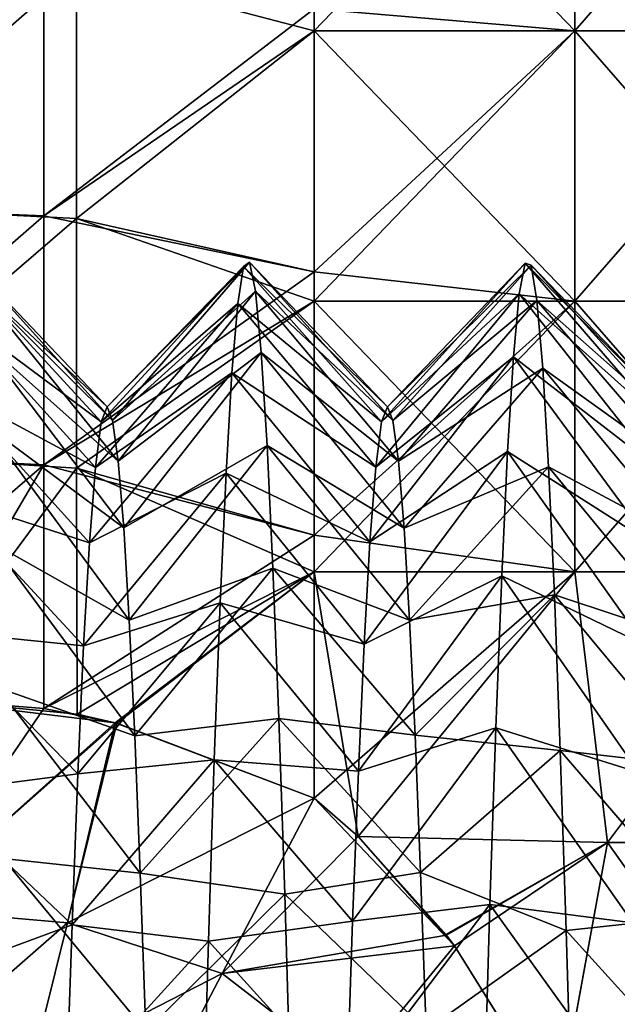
# Model space of a CAD drawing. Header units: inches. Extents: x -4.75 to 4.5, y 0 to 1.88.
# Tile 456 of 462: x 4.16 to 4.34, y 1.28 to 1.58. Entities that reach past the tile are written whole.
import ezdxf

# ---------------------------------------------------------------- set-up
doc = ezdxf.new("R2010")
doc.units = ezdxf.units.IN
doc.header["$LTSCALE"] = 101.851852
doc.header["$MEASUREMENT"] = 0
for name, color, linetype in [('13', 7, 'CONTINUOUS'), ('136', 7, 'CONTINUOUS'), ('137', 7, 'CONTINUOUS'), ('14', 7, 'CONTINUOUS'), ('143', 7, 'CONTINUOUS'), ('144', 7, 'CONTINUOUS'), ('36', 7, 'CONTINUOUS'), ('37', 7, 'CONTINUOUS'), ('78', 7, 'CONTINUOUS'), ('79', 7, 'CONTINUOUS'), ('80', 7, 'CONTINUOUS'), ('81', 7, 'CONTINUOUS')]:
    doc.layers.add(name, color=color, linetype=linetype)

msp = doc.modelspace()

# ---------------------------------------------------------------- linework, layer by layer
at = {"layer": '13', "color": 13, "linetype": 'Continuous', "true_color": 0xd67263}
for points in [[(4.09778, 1.52083, -1.25), (4.09778, 1.59375, -1.25), (4.17786, 1.5907, -1.25), (4.09778, 1.52083, -1.25)], [(4.17786, 1.51677, -1.25), (4.09778, 1.52083, -1.25), (4.17786, 1.5907, -1.25), (4.17786, 1.51677, -1.25)], [(4.17786, 1.51677, -1.25), (4.17786, 1.5907, -1.25), (4.2482, 1.57234, -1.25), (4.17786, 1.51677, -1.25)], [(4.2482, 1.57234, -1.25), (4.17786, 1.5907, -1.25), (4.2482, 1.57885, -1.25), (4.2482, 1.57234, -1.25)], [(4.2482, 1.50097, -1.25), (4.17786, 1.51677, -1.25), (4.2482, 1.57234, -1.25), (4.2482, 1.50097, -1.25)], [(4.09778, 1.44792, -1.25), (4.09778, 1.52083, -1.25), (4.17786, 1.51677, -1.25), (4.09778, 1.44792, -1.25)], [(4.17786, 1.44284, -1.25), (4.09778, 1.44792, -1.25), (4.17786, 1.51677, -1.25), (4.17786, 1.44284, -1.25)], [(4.17786, 1.44284, -1.25), (4.17786, 1.51677, -1.25), (4.2482, 1.49226, -1.25), (4.17786, 1.44284, -1.25)], [(4.2482, 1.49226, -1.25), (4.17786, 1.51677, -1.25), (4.2482, 1.50097, -1.25), (4.2482, 1.49226, -1.25)], [(4.2482, 1.42309, -1.25), (4.17786, 1.44284, -1.25), (4.2482, 1.49226, -1.25), (4.2482, 1.42309, -1.25)], [(4.12771, 1.375, -1.25), (4.09778, 1.44792, -1.25), (4.17786, 1.44284, -1.25), (4.12771, 1.375, -1.25)], [(4.17807, 1.37003, -1.25), (4.12771, 1.375, -1.25), (4.17786, 1.44284, -1.25), (4.17807, 1.37003, -1.25)], [(4.17807, 1.37003, -1.25), (4.17786, 1.44284, -1.25), (4.2482, 1.41218, -1.25), (4.17807, 1.37003, -1.25)], [(4.2482, 1.41218, -1.25), (4.17786, 1.44284, -1.25), (4.2482, 1.42309, -1.25), (4.2482, 1.41218, -1.25)], [(4.17807, 1.37003, -1.25), (4.2482, 1.41218, -1.25), (4.18931, 1.36752, -1.25), (4.17807, 1.37003, -1.25)], [(4.2482, 1.41218, -1.25), (4.2482, 1.34521, -1.25), (4.18931, 1.36752, -1.25), (4.2482, 1.41218, -1.25)]]:
    msp.add_3dface(points, dxfattribs=at)
at = {"layer": '136', "color": 13, "linetype": 'Continuous', "true_color": 0xd67263}
for points in [[(4.2482, 1.34521, -1.25), (4.28977, 1.30154, -1.24652), (4.22102, 1.2933, -1.26458), (4.2482, 1.34521, -1.25)], [(4.28977, 1.30154, -1.24652), (4.2482, 1.34521, -1.25), (4.26127, 1.33391, -1.24966), (4.28977, 1.30154, -1.24652)], [(4.28977, 1.30154, -1.24652), (4.26127, 1.33391, -1.24966), (4.28722, 1.30491, -1.24694), (4.28977, 1.30154, -1.24652)], [(4.28977, 1.30154, -1.24652), (4.25903, 1.2639, -1.2623), (4.22102, 1.2933, -1.26458), (4.28977, 1.30154, -1.24652)], [(4.28977, 1.30154, -1.24652), (4.32045, 1.25225, -1.23933), (4.25903, 1.2639, -1.2623), (4.28977, 1.30154, -1.24652)], [(4.22102, 1.2933, -1.26458), (4.25903, 1.2639, -1.2623), (4.20018, 1.2535, -1.30493), (4.22102, 1.2933, -1.26458)]]:
    msp.add_3dface(points, dxfattribs=at)
at = {"layer": '137', "color": 13, "linetype": 'Continuous', "true_color": 0xd67263}
for points in [[(4.12771, 1.375, -1.25), (4.17807, 1.37003, -1.25), (4.18931, 1.36752, -1.25), (4.12771, 1.375, -1.25)], [(4.12771, 1.375, -1.25), (4.18931, 1.36752, -1.25), (4.12771, 1.3125, -1.26675), (4.12771, 1.375, -1.25)], [(4.12771, 1.3125, -1.26675), (4.18931, 1.36752, -1.25), (4.17519, 1.30831, -1.26582), (4.12771, 1.3125, -1.26675)], [(4.18931, 1.36752, -1.25), (4.2482, 1.34521, -1.25), (4.17519, 1.30831, -1.26582), (4.18931, 1.36752, -1.25)], [(4.2482, 1.34521, -1.25), (4.22102, 1.2933, -1.26458), (4.17519, 1.30831, -1.26582), (4.2482, 1.34521, -1.25)], [(4.12771, 1.26675, -1.3125), (4.12771, 1.3125, -1.26675), (4.17519, 1.30831, -1.26582), (4.12771, 1.26675, -1.3125)], [(4.12771, 1.26675, -1.3125), (4.17519, 1.30831, -1.26582), (4.16424, 1.2642, -1.30926), (4.12771, 1.26675, -1.3125)], [(4.17519, 1.30831, -1.26582), (4.22102, 1.2933, -1.26458), (4.16424, 1.2642, -1.30926), (4.17519, 1.30831, -1.26582)], [(4.22102, 1.2933, -1.26458), (4.20018, 1.2535, -1.30493), (4.16424, 1.2642, -1.30926), (4.22102, 1.2933, -1.26458)]]:
    msp.add_3dface(points, dxfattribs=at)
at = {"layer": '14', "color": 13, "linetype": 'Continuous', "true_color": 0xd67263}
for points in [[(4.08812, 1.59375, 1.25), (4.08812, 1.52083, 1.25), (4.1682, 1.59129, 1.25), (4.08812, 1.59375, 1.25)], [(4.1682, 1.59129, 1.25), (4.08812, 1.52083, 1.25), (4.1682, 1.51755, 1.25), (4.1682, 1.59129, 1.25)], [(4.1682, 1.59129, 1.25), (4.1682, 1.51755, 1.25), (4.2482, 1.57885, 1.25), (4.1682, 1.59129, 1.25)], [(4.2482, 1.57885, 1.25), (4.1682, 1.51755, 1.25), (4.2482, 1.57234, 1.25), (4.2482, 1.57885, 1.25)], [(4.2482, 1.57234, 1.25), (4.1682, 1.51755, 1.25), (4.2482, 1.50097, 1.25), (4.2482, 1.57234, 1.25)], [(4.08812, 1.52083, 1.25), (4.08812, 1.44792, 1.25), (4.1682, 1.51755, 1.25), (4.08812, 1.52083, 1.25)], [(4.1682, 1.51755, 1.25), (4.08812, 1.44792, 1.25), (4.1682, 1.44382, 1.25), (4.1682, 1.51755, 1.25)], [(4.1682, 1.51755, 1.25), (4.1682, 1.44382, 1.25), (4.2482, 1.50097, 1.25), (4.1682, 1.51755, 1.25)], [(4.2482, 1.50097, 1.25), (4.1682, 1.44382, 1.25), (4.2482, 1.49226, 1.25), (4.2482, 1.50097, 1.25)], [(4.2482, 1.49226, 1.25), (4.1682, 1.44382, 1.25), (4.2482, 1.42309, 1.25), (4.2482, 1.49226, 1.25)], [(4.08812, 1.44792, 1.25), (4.08812, 1.375, 1.25), (4.1682, 1.44382, 1.25), (4.08812, 1.44792, 1.25)], [(4.08812, 1.375, 1.25), (4.12771, 1.375, 1.25), (4.1682, 1.44382, 1.25), (4.08812, 1.375, 1.25)], [(4.1682, 1.44382, 1.25), (4.12771, 1.375, 1.25), (4.16821, 1.37179, 1.25), (4.1682, 1.44382, 1.25)], [(4.1682, 1.44382, 1.25), (4.16821, 1.37179, 1.25), (4.2482, 1.42309, 1.25), (4.1682, 1.44382, 1.25)], [(4.2482, 1.42309, 1.25), (4.16821, 1.37179, 1.25), (4.2482, 1.41218, 1.25), (4.2482, 1.42309, 1.25)], [(4.2482, 1.41218, 1.25), (4.16821, 1.37179, 1.25), (4.18986, 1.36737, 1.25), (4.2482, 1.41218, 1.25)], [(4.2482, 1.34521, 1.25), (4.2482, 1.41218, 1.25), (4.18986, 1.36737, 1.25), (4.2482, 1.34521, 1.25)]]:
    msp.add_3dface(points, dxfattribs=at)
at = {"layer": '143', "color": 13, "linetype": 'Continuous', "true_color": 0xd67263}
for points in [[(4.26131, 1.33386, 1.24966), (4.2482, 1.34521, 1.25), (4.22102, 1.2933, 1.26458), (4.26131, 1.33386, 1.24966)], [(4.28742, 1.30465, 1.2469), (4.26131, 1.33386, 1.24966), (4.22102, 1.2933, 1.26458), (4.28742, 1.30465, 1.2469)], [(4.28979, 1.3015, 1.24652), (4.28742, 1.30465, 1.2469), (4.22102, 1.2933, 1.26458), (4.28979, 1.3015, 1.24652)], [(4.28979, 1.3015, 1.24652), (4.22102, 1.2933, 1.26458), (4.25904, 1.26392, 1.26229), (4.28979, 1.3015, 1.24652)], [(4.32046, 1.25224, 1.23933), (4.28979, 1.3015, 1.24652), (4.25904, 1.26392, 1.26229), (4.32046, 1.25224, 1.23933)], [(4.22102, 1.2933, 1.26458), (4.20018, 1.2535, 1.30493), (4.25904, 1.26392, 1.26229), (4.22102, 1.2933, 1.26458)]]:
    msp.add_3dface(points, dxfattribs=at)
at = {"layer": '144', "color": 13, "linetype": 'Continuous', "true_color": 0xd67263}
for points in [[(4.16821, 1.37179, 1.25), (4.12771, 1.375, 1.25), (4.12771, 1.3125, 1.26675), (4.16821, 1.37179, 1.25)], [(4.18986, 1.36737, 1.25), (4.16821, 1.37179, 1.25), (4.12771, 1.3125, 1.26675), (4.18986, 1.36737, 1.25)], [(4.18986, 1.36737, 1.25), (4.12771, 1.3125, 1.26675), (4.17519, 1.30831, 1.26582), (4.18986, 1.36737, 1.25)], [(4.2482, 1.34521, 1.25), (4.18986, 1.36737, 1.25), (4.17519, 1.30831, 1.26582), (4.2482, 1.34521, 1.25)], [(4.2482, 1.34521, 1.25), (4.17519, 1.30831, 1.26582), (4.22102, 1.2933, 1.26458), (4.2482, 1.34521, 1.25)], [(4.12771, 1.3125, 1.26675), (4.12771, 1.26675, 1.3125), (4.17519, 1.30831, 1.26582), (4.12771, 1.3125, 1.26675)], [(4.17519, 1.30831, 1.26582), (4.12771, 1.26675, 1.3125), (4.16423, 1.2642, 1.30926), (4.17519, 1.30831, 1.26582)], [(4.17519, 1.30831, 1.26582), (4.16423, 1.2642, 1.30926), (4.22102, 1.2933, 1.26458), (4.17519, 1.30831, 1.26582)], [(4.22102, 1.2933, 1.26458), (4.16423, 1.2642, 1.30926), (4.20018, 1.2535, 1.30493), (4.22102, 1.2933, 1.26458)]]:
    msp.add_3dface(points, dxfattribs=at)
at = {"layer": '36', "color": 13, "linetype": 'Continuous', "true_color": 0xd67263}
for points in [[(4.2482, 1.65242, 1.25), (4.2482, 1.57885, 1.25), (4.32545, 1.57234, 1.23776), (4.2482, 1.65242, 1.25)], [(4.32545, 1.65242, 1.23776), (4.2482, 1.65242, 1.25), (4.32545, 1.57234, 1.23776), (4.32545, 1.65242, 1.23776)], [(4.39514, 1.65242, 1.20225), (4.32545, 1.65242, 1.23776), (4.39514, 1.57234, 1.20225), (4.39514, 1.65242, 1.20225)], [(4.39514, 1.57234, 1.20225), (4.32545, 1.65242, 1.23776), (4.32545, 1.57234, 1.23776), (4.39514, 1.57234, 1.20225)], [(4.2482, 1.57885, 1.25), (4.2482, 1.57234, 1.25), (4.32545, 1.57234, 1.23776), (4.2482, 1.57885, 1.25)], [(4.2482, 1.57234, 1.25), (4.2482, 1.50097, 1.25), (4.32545, 1.49226, 1.23776), (4.2482, 1.57234, 1.25)], [(4.32545, 1.57234, 1.23776), (4.2482, 1.57234, 1.25), (4.32545, 1.49226, 1.23776), (4.32545, 1.57234, 1.23776)], [(4.39514, 1.57234, 1.20225), (4.32545, 1.57234, 1.23776), (4.39514, 1.49226, 1.20225), (4.39514, 1.57234, 1.20225)], [(4.39514, 1.49226, 1.20225), (4.32545, 1.57234, 1.23776), (4.32545, 1.49226, 1.23776), (4.39514, 1.49226, 1.20225)], [(4.2482, 1.50097, 1.25), (4.2482, 1.49226, 1.25), (4.32545, 1.49226, 1.23776), (4.2482, 1.50097, 1.25)], [(4.2482, 1.49226, 1.25), (4.2482, 1.42309, 1.25), (4.32545, 1.41218, 1.23776), (4.2482, 1.49226, 1.25)], [(4.2482, 1.49226, 1.25), (4.32545, 1.41218, 1.23776), (4.32545, 1.49226, 1.23776), (4.2482, 1.49226, 1.25)], [(4.32545, 1.41218, 1.23776), (4.39514, 1.41218, 1.20225), (4.32545, 1.49226, 1.23776), (4.32545, 1.41218, 1.23776)], [(4.39514, 1.41218, 1.20225), (4.39514, 1.49226, 1.20225), (4.32545, 1.49226, 1.23776), (4.39514, 1.41218, 1.20225)], [(4.2482, 1.42309, 1.25), (4.2482, 1.41218, 1.25), (4.32545, 1.41218, 1.23776), (4.2482, 1.42309, 1.25)], [(4.2482, 1.41218, 1.25), (4.2482, 1.34521, 1.25), (4.26131, 1.33386, 1.24966), (4.2482, 1.41218, 1.25)], [(4.32545, 1.41218, 1.23776), (4.2482, 1.41218, 1.25), (4.26131, 1.33386, 1.24966), (4.32545, 1.41218, 1.23776)], [(4.33507, 1.3321, 1.23442), (4.32545, 1.41218, 1.23776), (4.26131, 1.33386, 1.24966), (4.33507, 1.3321, 1.23442)], [(4.39514, 1.41218, 1.20225), (4.32545, 1.41218, 1.23776), (4.33507, 1.3321, 1.23442), (4.39514, 1.41218, 1.20225)], [(4.40125, 1.3321, 1.19767), (4.39514, 1.41218, 1.20225), (4.33507, 1.3321, 1.23442), (4.40125, 1.3321, 1.19767)], [(4.33507, 1.3321, 1.23442), (4.26131, 1.33386, 1.24966), (4.28742, 1.30465, 1.2469), (4.33507, 1.3321, 1.23442)], [(4.33507, 1.3321, 1.23442), (4.28742, 1.30465, 1.2469), (4.28979, 1.3015, 1.24652), (4.33507, 1.3321, 1.23442)], [(4.32046, 1.25224, 1.23933), (4.33507, 1.3321, 1.23442), (4.28979, 1.3015, 1.24652), (4.32046, 1.25224, 1.23933)], [(4.32046, 1.25224, 1.23933), (4.3919, 1.25202, 1.20457), (4.33507, 1.3321, 1.23442), (4.32046, 1.25224, 1.23933)], [(4.3919, 1.25202, 1.20457), (4.40125, 1.3321, 1.19767), (4.33507, 1.3321, 1.23442), (4.3919, 1.25202, 1.20457)]]:
    msp.add_3dface(points, dxfattribs=at)
at = {"layer": '37', "color": 13, "linetype": 'Continuous', "true_color": 0xd67263}
for points in [[(4.2482, 1.57234, -1.25), (4.2482, 1.57885, -1.25), (4.32545, 1.65242, -1.23776), (4.2482, 1.57234, -1.25)], [(4.2482, 1.57234, -1.25), (4.32545, 1.65242, -1.23776), (4.32545, 1.57234, -1.23776), (4.2482, 1.57234, -1.25)], [(4.32545, 1.65242, -1.23776), (4.39514, 1.65242, -1.20225), (4.32545, 1.57234, -1.23776), (4.32545, 1.65242, -1.23776)], [(4.32545, 1.57234, -1.23776), (4.39514, 1.65242, -1.20225), (4.39514, 1.57234, -1.20225), (4.32545, 1.57234, -1.23776)], [(4.2482, 1.49226, -1.25), (4.2482, 1.50097, -1.25), (4.32545, 1.57234, -1.23776), (4.2482, 1.49226, -1.25)], [(4.2482, 1.49226, -1.25), (4.32545, 1.57234, -1.23776), (4.32545, 1.49226, -1.23776), (4.2482, 1.49226, -1.25)], [(4.2482, 1.50097, -1.25), (4.2482, 1.57234, -1.25), (4.32545, 1.57234, -1.23776), (4.2482, 1.50097, -1.25)], [(4.32545, 1.57234, -1.23776), (4.39514, 1.57234, -1.20225), (4.32545, 1.49226, -1.23776), (4.32545, 1.57234, -1.23776)], [(4.32545, 1.49226, -1.23776), (4.39514, 1.57234, -1.20225), (4.39514, 1.49226, -1.20225), (4.32545, 1.49226, -1.23776)], [(4.2482, 1.41218, -1.25), (4.2482, 1.42309, -1.25), (4.32545, 1.49226, -1.23776), (4.2482, 1.41218, -1.25)], [(4.32545, 1.41218, -1.23776), (4.2482, 1.41218, -1.25), (4.32545, 1.49226, -1.23776), (4.32545, 1.41218, -1.23776)], [(4.2482, 1.42309, -1.25), (4.2482, 1.49226, -1.25), (4.32545, 1.49226, -1.23776), (4.2482, 1.42309, -1.25)], [(4.39514, 1.41218, -1.20225), (4.32545, 1.41218, -1.23776), (4.39514, 1.49226, -1.20225), (4.39514, 1.41218, -1.20225)], [(4.32545, 1.41218, -1.23776), (4.32545, 1.49226, -1.23776), (4.39514, 1.49226, -1.20225), (4.32545, 1.41218, -1.23776)], [(4.2482, 1.34521, -1.25), (4.2482, 1.41218, -1.25), (4.32545, 1.41218, -1.23776), (4.2482, 1.34521, -1.25)], [(4.26127, 1.33391, -1.24966), (4.2482, 1.34521, -1.25), (4.32545, 1.41218, -1.23776), (4.26127, 1.33391, -1.24966)], [(4.33508, 1.3321, -1.23442), (4.26127, 1.33391, -1.24966), (4.32545, 1.41218, -1.23776), (4.33508, 1.3321, -1.23442)], [(4.39514, 1.41218, -1.20225), (4.33508, 1.3321, -1.23442), (4.32545, 1.41218, -1.23776), (4.39514, 1.41218, -1.20225)], [(4.40126, 1.3321, -1.19767), (4.33508, 1.3321, -1.23442), (4.39514, 1.41218, -1.20225), (4.40126, 1.3321, -1.19767)], [(4.26127, 1.33391, -1.24966), (4.33508, 1.3321, -1.23442), (4.28722, 1.30491, -1.24694), (4.26127, 1.33391, -1.24966)], [(4.33508, 1.3321, -1.23442), (4.28977, 1.30154, -1.24652), (4.28722, 1.30491, -1.24694), (4.33508, 1.3321, -1.23442)], [(4.32045, 1.25225, -1.23933), (4.28977, 1.30154, -1.24652), (4.33508, 1.3321, -1.23442), (4.32045, 1.25225, -1.23933)], [(4.3919, 1.25202, -1.20457), (4.32045, 1.25225, -1.23933), (4.33508, 1.3321, -1.23442), (4.3919, 1.25202, -1.20457)], [(4.40126, 1.3321, -1.19767), (4.3919, 1.25202, -1.20457), (4.33508, 1.3321, -1.23442), (4.40126, 1.3321, -1.19767)]]:
    msp.add_3dface(points, dxfattribs=at)
at = {"layer": '78', "color": 13, "linetype": 'Continuous', "true_color": 0xd67263}
for points in [[(4.30896, 1.49449, 0.01892), (4.3107, 1.50359, 0.09283), (4.26822, 1.45655, 0.05692), (4.30896, 1.49449, 0.01892)], [(4.26822, 1.45655, 0.05692), (4.3107, 1.50359, 0.09283), (4.26995, 1.461, 0.125), (4.26822, 1.45655, 0.05692)], [(4.3107, 1.50359, 0.09283), (4.31243, 1.50292, 0.16729), (4.26995, 1.461, 0.125), (4.3107, 1.50359, 0.09283)], [(4.26995, 1.461, 0.125), (4.31243, 1.50292, 0.16729), (4.27158, 1.45698, 0.18973), (4.26995, 1.461, 0.125)], [(4.31243, 1.50292, 0.16729), (4.31417, 1.4925, 0.24102), (4.27158, 1.45698, 0.18973), (4.31243, 1.50292, 0.16729)], [(4.30722, 1.47578, -0.05316), (4.30896, 1.49449, 0.01892), (4.26649, 1.44321, -0.01031), (4.30722, 1.47578, -0.05316)], [(4.26649, 1.44321, -0.01031), (4.30896, 1.49449, 0.01892), (4.26822, 1.45655, 0.05692), (4.26649, 1.44321, -0.01031)], [(4.27158, 1.45698, 0.18973), (4.31417, 1.4925, 0.24102), (4.27322, 1.44498, 0.25351), (4.27158, 1.45698, 0.18973)], [(4.31417, 1.4925, 0.24102), (4.3159, 1.47251, 0.31275), (4.27322, 1.44498, 0.25351), (4.31417, 1.4925, 0.24102)], [(4.30549, 1.44779, -0.12216), (4.30722, 1.47578, -0.05316), (4.26475, 1.42103, -0.07561), (4.30549, 1.44779, -0.12216)], [(4.26475, 1.42103, -0.07561), (4.30722, 1.47578, -0.05316), (4.26649, 1.44321, -0.01031), (4.26475, 1.42103, -0.07561)], [(4.27322, 1.44498, 0.25351), (4.3159, 1.47251, 0.31275), (4.27486, 1.42516, 0.31538), (4.27322, 1.44498, 0.25351)], [(4.3159, 1.47251, 0.31275), (4.31764, 1.44329, 0.38124), (4.27486, 1.42516, 0.31538), (4.3159, 1.47251, 0.31275)], [(4.30375, 1.411, -0.1869), (4.30549, 1.44779, -0.12216), (4.26303, 1.39082, -0.13683), (4.30375, 1.411, -0.1869)], [(4.26303, 1.39082, -0.13683), (4.30549, 1.44779, -0.12216), (4.26475, 1.42103, -0.07561), (4.26303, 1.39082, -0.13683)], [(4.27486, 1.42516, 0.31538), (4.31764, 1.44329, 0.38124), (4.2765, 1.39794, 0.37409), (4.27486, 1.42516, 0.31538)], [(4.31764, 1.44329, 0.38124), (4.31938, 1.40535, 0.44532), (4.2765, 1.39794, 0.37409), (4.31764, 1.44329, 0.38124)], [(4.30202, 1.36605, -0.24627), (4.30375, 1.411, -0.1869), (4.26132, 1.35325, -0.19312), (4.30202, 1.36605, -0.24627)], [(4.26132, 1.35325, -0.19312), (4.30375, 1.411, -0.1869), (4.26303, 1.39082, -0.13683), (4.26132, 1.35325, -0.19312)], [(4.2765, 1.39794, 0.37409), (4.31938, 1.40535, 0.44532), (4.27813, 1.36382, 0.42882), (4.2765, 1.39794, 0.37409)], [(4.31938, 1.40535, 0.44532), (4.32111, 1.35934, 0.50387), (4.27813, 1.36382, 0.42882), (4.31938, 1.40535, 0.44532)], [(4.30028, 1.3137, -0.29922), (4.30202, 1.36605, -0.24627), (4.25961, 1.3088, -0.24403), (4.30028, 1.3137, -0.29922)], [(4.25961, 1.3088, -0.24403), (4.30202, 1.36605, -0.24627), (4.26132, 1.35325, -0.19312), (4.25961, 1.3088, -0.24403)], [(4.27813, 1.36382, 0.42882), (4.32111, 1.35934, 0.50387), (4.27975, 1.32325, 0.47891), (4.27813, 1.36382, 0.42882)], [(4.32111, 1.35934, 0.50387), (4.32285, 1.30605, 0.55588), (4.27975, 1.32325, 0.47891), (4.32111, 1.35934, 0.50387)], [(4.27975, 1.32325, 0.47891), (4.32285, 1.30605, 0.55588), (4.28139, 1.27653, 0.52389), (4.27975, 1.32325, 0.47891)], [(4.29854, 1.25486, -0.34486), (4.30028, 1.3137, -0.29922), (4.25789, 1.25775, -0.28911), (4.29854, 1.25486, -0.34486)], [(4.25789, 1.25775, -0.28911), (4.30028, 1.3137, -0.29922), (4.25961, 1.3088, -0.24403), (4.25789, 1.25775, -0.28911)], [(4.32285, 1.30605, 0.55588), (4.32459, 1.24641, 0.60046), (4.28139, 1.27653, 0.52389), (4.32285, 1.30605, 0.55588)]]:
    msp.add_3dface(points, dxfattribs=at)
at = {"layer": '79', "color": 13, "linetype": 'Continuous', "true_color": 0xd67263}
for points in [[(4.3107, 1.50359, 0.09283), (4.30896, 1.49449, 0.01892), (4.35122, 1.45655, 0.05687), (4.3107, 1.50359, 0.09283)], [(4.31243, 1.50292, 0.16729), (4.3107, 1.50359, 0.09283), (4.35295, 1.461, 0.125), (4.31243, 1.50292, 0.16729)], [(4.3107, 1.50359, 0.09283), (4.35122, 1.45655, 0.05687), (4.35295, 1.461, 0.125), (4.3107, 1.50359, 0.09283)], [(4.31417, 1.4925, 0.24102), (4.31243, 1.50292, 0.16729), (4.35466, 1.45659, 0.19282), (4.31417, 1.4925, 0.24102)], [(4.31243, 1.50292, 0.16729), (4.35295, 1.461, 0.125), (4.35466, 1.45659, 0.19282), (4.31243, 1.50292, 0.16729)], [(4.30896, 1.49449, 0.01892), (4.30722, 1.47578, -0.05316), (4.34949, 1.44317, -0.01047), (4.30896, 1.49449, 0.01892)], [(4.30896, 1.49449, 0.01892), (4.34949, 1.44317, -0.01047), (4.35122, 1.45655, 0.05687), (4.30896, 1.49449, 0.01892)], [(4.3159, 1.47251, 0.31275), (4.31417, 1.4925, 0.24102), (4.35638, 1.44342, 0.25952), (4.3159, 1.47251, 0.31275)], [(4.31417, 1.4925, 0.24102), (4.35466, 1.45659, 0.19282), (4.35638, 1.44342, 0.25952), (4.31417, 1.4925, 0.24102)], [(4.30722, 1.47578, -0.05316), (4.30549, 1.44779, -0.12216), (4.34774, 1.42091, -0.07592), (4.30722, 1.47578, -0.05316)], [(4.30722, 1.47578, -0.05316), (4.34774, 1.42091, -0.07592), (4.34949, 1.44317, -0.01047), (4.30722, 1.47578, -0.05316)], [(4.31764, 1.44329, 0.38124), (4.3159, 1.47251, 0.31275), (4.3581, 1.4217, 0.32401), (4.31764, 1.44329, 0.38124)], [(4.3159, 1.47251, 0.31275), (4.35638, 1.44342, 0.25952), (4.3581, 1.4217, 0.32401), (4.3159, 1.47251, 0.31275)], [(4.30549, 1.44779, -0.12216), (4.30375, 1.411, -0.1869), (4.34601, 1.39057, -0.13727), (4.30549, 1.44779, -0.12216)], [(4.30549, 1.44779, -0.12216), (4.34601, 1.39057, -0.13727), (4.34774, 1.42091, -0.07592), (4.30549, 1.44779, -0.12216)], [(4.31938, 1.40535, 0.44532), (4.31764, 1.44329, 0.38124), (4.35981, 1.39193, 0.3849), (4.31938, 1.40535, 0.44532)], [(4.31764, 1.44329, 0.38124), (4.3581, 1.4217, 0.32401), (4.35981, 1.39193, 0.3849), (4.31764, 1.44329, 0.38124)], [(4.30375, 1.411, -0.1869), (4.30202, 1.36605, -0.24627), (4.3443, 1.35285, -0.19364), (4.30375, 1.411, -0.1869)], [(4.30375, 1.411, -0.1869), (4.3443, 1.35285, -0.19364), (4.34601, 1.39057, -0.13727), (4.30375, 1.411, -0.1869)], [(4.32111, 1.35934, 0.50387), (4.31938, 1.40535, 0.44532), (4.36152, 1.35467, 0.44126), (4.32111, 1.35934, 0.50387)], [(4.31938, 1.40535, 0.44532), (4.35981, 1.39193, 0.3849), (4.36152, 1.35467, 0.44126), (4.31938, 1.40535, 0.44532)], [(4.30202, 1.36605, -0.24627), (4.30028, 1.3137, -0.29922), (4.34259, 1.30832, -0.24452), (4.30202, 1.36605, -0.24627)], [(4.30202, 1.36605, -0.24627), (4.34259, 1.30832, -0.24452), (4.3443, 1.35285, -0.19364), (4.30202, 1.36605, -0.24627)], [(4.32285, 1.30605, 0.55588), (4.32111, 1.35934, 0.50387), (4.36322, 1.31043, 0.49239), (4.32285, 1.30605, 0.55588)], [(4.32111, 1.35934, 0.50387), (4.36152, 1.35467, 0.44126), (4.36322, 1.31043, 0.49239), (4.32111, 1.35934, 0.50387)], [(4.30028, 1.3137, -0.29922), (4.29854, 1.25486, -0.34486), (4.34088, 1.25721, -0.28953), (4.30028, 1.3137, -0.29922)], [(4.30028, 1.3137, -0.29922), (4.34088, 1.25721, -0.28953), (4.34259, 1.30832, -0.24452), (4.30028, 1.3137, -0.29922)], [(4.32285, 1.30605, 0.55588), (4.36322, 1.31043, 0.49239), (4.36494, 1.25958, 0.53769), (4.32285, 1.30605, 0.55588)], [(4.32459, 1.24641, 0.60046), (4.32285, 1.30605, 0.55588), (4.36494, 1.25958, 0.53769), (4.32459, 1.24641, 0.60046)]]:
    msp.add_3dface(points, dxfattribs=at)
at = {"layer": '80', "color": 13, "linetype": 'Continuous', "true_color": 0xd67263}
for points in [[(4.18859, 1.45698, 0.18977), (4.18695, 1.461, 0.125), (4.2291, 1.50381, 0.15301), (4.18859, 1.45698, 0.18977)], [(4.2291, 1.50381, 0.15301), (4.18695, 1.461, 0.125), (4.22736, 1.50259, 0.07855), (4.2291, 1.50381, 0.15301)], [(4.23084, 1.49525, 0.22698), (4.18859, 1.45698, 0.18977), (4.2291, 1.50381, 0.15301), (4.23084, 1.49525, 0.22698)], [(4.22736, 1.50259, 0.07855), (4.18695, 1.461, 0.125), (4.18522, 1.45654, 0.05681), (4.22736, 1.50259, 0.07855)], [(4.22563, 1.49163, 0.0049), (4.22736, 1.50259, 0.07855), (4.18522, 1.45654, 0.05681), (4.22563, 1.49163, 0.0049)], [(4.19022, 1.44498, 0.25353), (4.18859, 1.45698, 0.18977), (4.23084, 1.49525, 0.22698), (4.19022, 1.44498, 0.25353)], [(4.23257, 1.47708, 0.29919), (4.19022, 1.44498, 0.25353), (4.23084, 1.49525, 0.22698), (4.23257, 1.47708, 0.29919)], [(4.22389, 1.47112, -0.06668), (4.22563, 1.49163, 0.0049), (4.18348, 1.44312, -0.01063), (4.22389, 1.47112, -0.06668)], [(4.18348, 1.44312, -0.01063), (4.22563, 1.49163, 0.0049), (4.18522, 1.45654, 0.05681), (4.18348, 1.44312, -0.01063)], [(4.19186, 1.42518, 0.31532), (4.19022, 1.44498, 0.25353), (4.23257, 1.47708, 0.29919), (4.19186, 1.42518, 0.31532)], [(4.23431, 1.4496, 0.3684), (4.19186, 1.42518, 0.31532), (4.23257, 1.47708, 0.29919), (4.23431, 1.4496, 0.3684)], [(4.22215, 1.4414, -0.13496), (4.22389, 1.47112, -0.06668), (4.18173, 1.42078, -0.07623), (4.22215, 1.4414, -0.13496)], [(4.18173, 1.42078, -0.07623), (4.22389, 1.47112, -0.06668), (4.18348, 1.44312, -0.01063), (4.18173, 1.42078, -0.07623)], [(4.1935, 1.39794, 0.37409), (4.19186, 1.42518, 0.31532), (4.23431, 1.4496, 0.3684), (4.1935, 1.39794, 0.37409)], [(4.23604, 1.41329, 0.43341), (4.1935, 1.39794, 0.37409), (4.23431, 1.4496, 0.3684), (4.23604, 1.41329, 0.43341)], [(4.22042, 1.40298, -0.19875), (4.22215, 1.4414, -0.13496), (4.18, 1.39029, -0.13774), (4.22042, 1.40298, -0.19875)], [(4.18, 1.39029, -0.13774), (4.22215, 1.4414, -0.13496), (4.18173, 1.42078, -0.07623), (4.18, 1.39029, -0.13774)], [(4.19513, 1.36371, 0.42897), (4.1935, 1.39794, 0.37409), (4.23604, 1.41329, 0.43341), (4.19513, 1.36371, 0.42897)], [(4.23778, 1.36877, 0.4931), (4.19513, 1.36371, 0.42897), (4.23604, 1.41329, 0.43341), (4.23778, 1.36877, 0.4931)], [(4.21868, 1.35654, -0.25696), (4.22042, 1.40298, -0.19875), (4.17828, 1.3524, -0.19424), (4.21868, 1.35654, -0.25696)], [(4.17828, 1.3524, -0.19424), (4.22042, 1.40298, -0.19875), (4.18, 1.39029, -0.13774), (4.17828, 1.3524, -0.19424)], [(4.19676, 1.32304, 0.47913), (4.19513, 1.36371, 0.42897), (4.23778, 1.36877, 0.4931), (4.19676, 1.32304, 0.47913)], [(4.23952, 1.31681, 0.54644), (4.19676, 1.32304, 0.47913), (4.23778, 1.36877, 0.4931), (4.23952, 1.31681, 0.54644)], [(4.21695, 1.30287, -0.30858), (4.21868, 1.35654, -0.25696), (4.17657, 1.30776, -0.24508), (4.21695, 1.30287, -0.30858)], [(4.17657, 1.30776, -0.24508), (4.21868, 1.35654, -0.25696), (4.17828, 1.3524, -0.19424), (4.17657, 1.30776, -0.24508)], [(4.1984, 1.27624, 0.52413), (4.19676, 1.32304, 0.47913), (4.23952, 1.31681, 0.54644), (4.1984, 1.27624, 0.52413)], [(4.24125, 1.25831, 0.59252), (4.1984, 1.27624, 0.52413), (4.23952, 1.31681, 0.54644), (4.24125, 1.25831, 0.59252)], [(4.17486, 1.25661, -0.29), (4.21695, 1.30287, -0.30858), (4.17657, 1.30776, -0.24508), (4.17486, 1.25661, -0.29)], [(4.21521, 1.2429, -0.35272), (4.21695, 1.30287, -0.30858), (4.17486, 1.25661, -0.29), (4.21521, 1.2429, -0.35272)]]:
    msp.add_3dface(points, dxfattribs=at)
at = {"layer": '81', "color": 13, "linetype": 'Continuous', "true_color": 0xd67263}
for points in [[(4.18695, 1.461, 0.125), (4.14577, 1.50433, 0.13871), (4.14403, 1.50124, 0.06431), (4.18695, 1.461, 0.125)], [(4.18695, 1.461, 0.125), (4.18859, 1.45698, 0.18977), (4.14577, 1.50433, 0.13871), (4.18695, 1.461, 0.125)], [(4.18859, 1.45698, 0.18977), (4.1475, 1.49765, 0.21287), (4.14577, 1.50433, 0.13871), (4.18859, 1.45698, 0.18977)], [(4.26995, 1.461, 0.125), (4.2291, 1.50381, 0.15301), (4.22736, 1.50259, 0.07855), (4.26995, 1.461, 0.125)], [(4.26995, 1.461, 0.125), (4.27158, 1.45698, 0.18973), (4.2291, 1.50381, 0.15301), (4.26995, 1.461, 0.125)], [(4.27158, 1.45698, 0.18973), (4.23084, 1.49525, 0.22698), (4.2291, 1.50381, 0.15301), (4.27158, 1.45698, 0.18973)], [(4.14403, 1.50124, 0.06431), (4.14229, 1.48843, -0.00904), (4.18522, 1.45654, 0.05681), (4.14403, 1.50124, 0.06431)], [(4.18695, 1.461, 0.125), (4.14403, 1.50124, 0.06431), (4.18522, 1.45654, 0.05681), (4.18695, 1.461, 0.125)], [(4.26822, 1.45655, 0.05692), (4.22736, 1.50259, 0.07855), (4.22563, 1.49163, 0.0049), (4.26822, 1.45655, 0.05692)], [(4.26822, 1.45655, 0.05692), (4.26995, 1.461, 0.125), (4.22736, 1.50259, 0.07855), (4.26822, 1.45655, 0.05692)], [(4.18859, 1.45698, 0.18977), (4.19022, 1.44498, 0.25353), (4.1475, 1.49765, 0.21287), (4.18859, 1.45698, 0.18977)], [(4.19022, 1.44498, 0.25353), (4.14924, 1.4813, 0.28552), (4.1475, 1.49765, 0.21287), (4.19022, 1.44498, 0.25353)], [(4.27158, 1.45698, 0.18973), (4.27322, 1.44498, 0.25351), (4.23084, 1.49525, 0.22698), (4.27158, 1.45698, 0.18973)], [(4.27322, 1.44498, 0.25351), (4.23257, 1.47708, 0.29919), (4.23084, 1.49525, 0.22698), (4.27322, 1.44498, 0.25351)], [(4.26649, 1.44321, -0.01031), (4.22563, 1.49163, 0.0049), (4.22389, 1.47112, -0.06668), (4.26649, 1.44321, -0.01031)], [(4.26649, 1.44321, -0.01031), (4.26822, 1.45655, 0.05692), (4.22563, 1.49163, 0.0049), (4.26649, 1.44321, -0.01031)], [(4.14229, 1.48843, -0.00904), (4.14056, 1.46611, -0.08009), (4.18348, 1.44312, -0.01063), (4.14229, 1.48843, -0.00904)], [(4.14229, 1.48843, -0.00904), (4.18348, 1.44312, -0.01063), (4.18522, 1.45654, 0.05681), (4.14229, 1.48843, -0.00904)], [(4.19022, 1.44498, 0.25353), (4.19186, 1.42518, 0.31532), (4.14924, 1.4813, 0.28552), (4.19022, 1.44498, 0.25353)], [(4.19186, 1.42518, 0.31532), (4.15097, 1.45558, 0.3554), (4.14924, 1.4813, 0.28552), (4.19186, 1.42518, 0.31532)], [(4.27322, 1.44498, 0.25351), (4.27486, 1.42516, 0.31538), (4.23257, 1.47708, 0.29919), (4.27322, 1.44498, 0.25351)], [(4.27486, 1.42516, 0.31538), (4.23431, 1.4496, 0.3684), (4.23257, 1.47708, 0.29919), (4.27486, 1.42516, 0.31538)], [(4.26475, 1.42103, -0.07561), (4.22389, 1.47112, -0.06668), (4.22215, 1.4414, -0.13496), (4.26475, 1.42103, -0.07561)], [(4.26475, 1.42103, -0.07561), (4.26649, 1.44321, -0.01031), (4.22389, 1.47112, -0.06668), (4.26475, 1.42103, -0.07561)], [(4.14056, 1.46611, -0.08009), (4.13882, 1.43468, -0.14759), (4.18173, 1.42078, -0.07623), (4.14056, 1.46611, -0.08009)], [(4.14056, 1.46611, -0.08009), (4.18173, 1.42078, -0.07623), (4.18348, 1.44312, -0.01063), (4.14056, 1.46611, -0.08009)], [(4.19186, 1.42518, 0.31532), (4.1935, 1.39794, 0.37409), (4.15097, 1.45558, 0.3554), (4.19186, 1.42518, 0.31532)], [(4.1935, 1.39794, 0.37409), (4.15271, 1.42092, 0.42131), (4.15097, 1.45558, 0.3554), (4.1935, 1.39794, 0.37409)], [(4.27486, 1.42516, 0.31538), (4.2765, 1.39794, 0.37409), (4.23431, 1.4496, 0.3684), (4.27486, 1.42516, 0.31538)], [(4.2765, 1.39794, 0.37409), (4.23604, 1.41329, 0.43341), (4.23431, 1.4496, 0.3684), (4.2765, 1.39794, 0.37409)], [(4.26303, 1.39082, -0.13683), (4.22215, 1.4414, -0.13496), (4.22042, 1.40298, -0.19875), (4.26303, 1.39082, -0.13683)], [(4.26303, 1.39082, -0.13683), (4.26475, 1.42103, -0.07561), (4.22215, 1.4414, -0.13496), (4.26303, 1.39082, -0.13683)], [(4.13882, 1.43468, -0.14759), (4.13709, 1.39467, -0.21039), (4.18, 1.39029, -0.13774), (4.13882, 1.43468, -0.14759)], [(4.13882, 1.43468, -0.14759), (4.18, 1.39029, -0.13774), (4.18173, 1.42078, -0.07623), (4.13882, 1.43468, -0.14759)], [(4.1935, 1.39794, 0.37409), (4.19513, 1.36371, 0.42897), (4.15271, 1.42092, 0.42131), (4.1935, 1.39794, 0.37409)], [(4.19513, 1.36371, 0.42897), (4.15445, 1.37792, 0.4821), (4.15271, 1.42092, 0.42131), (4.19513, 1.36371, 0.42897)], [(4.2765, 1.39794, 0.37409), (4.27813, 1.36382, 0.42882), (4.23604, 1.41329, 0.43341), (4.2765, 1.39794, 0.37409)], [(4.27813, 1.36382, 0.42882), (4.23778, 1.36877, 0.4931), (4.23604, 1.41329, 0.43341), (4.27813, 1.36382, 0.42882)], [(4.26132, 1.35325, -0.19312), (4.22042, 1.40298, -0.19875), (4.21868, 1.35654, -0.25696), (4.26132, 1.35325, -0.19312)], [(4.26132, 1.35325, -0.19312), (4.26303, 1.39082, -0.13683), (4.22042, 1.40298, -0.19875), (4.26132, 1.35325, -0.19312)], [(4.13709, 1.39467, -0.21039), (4.13535, 1.34677, -0.26741), (4.17828, 1.3524, -0.19424), (4.13709, 1.39467, -0.21039)], [(4.13709, 1.39467, -0.21039), (4.17828, 1.3524, -0.19424), (4.18, 1.39029, -0.13774), (4.13709, 1.39467, -0.21039)], [(4.19513, 1.36371, 0.42897), (4.19676, 1.32304, 0.47913), (4.15445, 1.37792, 0.4821), (4.19513, 1.36371, 0.42897)], [(4.19676, 1.32304, 0.47913), (4.15618, 1.32732, 0.53674), (4.15445, 1.37792, 0.4821), (4.19676, 1.32304, 0.47913)], [(4.27813, 1.36382, 0.42882), (4.27975, 1.32325, 0.47891), (4.23778, 1.36877, 0.4931), (4.27813, 1.36382, 0.42882)], [(4.27975, 1.32325, 0.47891), (4.23952, 1.31681, 0.54644), (4.23778, 1.36877, 0.4931), (4.27975, 1.32325, 0.47891)], [(4.25961, 1.3088, -0.24403), (4.21868, 1.35654, -0.25696), (4.21695, 1.30287, -0.30858), (4.25961, 1.3088, -0.24403)], [(4.25961, 1.3088, -0.24403), (4.26132, 1.35325, -0.19312), (4.21868, 1.35654, -0.25696), (4.25961, 1.3088, -0.24403)], [(4.13535, 1.34677, -0.26741), (4.17657, 1.30776, -0.24508), (4.17828, 1.3524, -0.19424), (4.13535, 1.34677, -0.26741)], [(4.13535, 1.34677, -0.26741), (4.13361, 1.29182, -0.31766), (4.17657, 1.30776, -0.24508), (4.13535, 1.34677, -0.26741)], [(4.19676, 1.32304, 0.47913), (4.1984, 1.27624, 0.52413), (4.15618, 1.32732, 0.53674), (4.19676, 1.32304, 0.47913)], [(4.1984, 1.27624, 0.52413), (4.15792, 1.27, 0.58427), (4.15618, 1.32732, 0.53674), (4.1984, 1.27624, 0.52413)], [(4.27975, 1.32325, 0.47891), (4.28139, 1.27653, 0.52389), (4.23952, 1.31681, 0.54644), (4.27975, 1.32325, 0.47891)], [(4.28139, 1.27653, 0.52389), (4.24125, 1.25831, 0.59252), (4.23952, 1.31681, 0.54644), (4.28139, 1.27653, 0.52389)], [(4.25789, 1.25775, -0.28911), (4.25961, 1.3088, -0.24403), (4.21695, 1.30287, -0.30858), (4.25789, 1.25775, -0.28911)], [(4.13361, 1.29182, -0.31766), (4.17486, 1.25661, -0.29), (4.17657, 1.30776, -0.24508), (4.13361, 1.29182, -0.31766)], [(4.25789, 1.25775, -0.28911), (4.21695, 1.30287, -0.30858), (4.21521, 1.2429, -0.35272), (4.25789, 1.25775, -0.28911)], [(4.13361, 1.29182, -0.31766), (4.13188, 1.23075, -0.36028), (4.17486, 1.25661, -0.29), (4.13361, 1.29182, -0.31766)]]:
    msp.add_3dface(points, dxfattribs=at)

doc.saveas('drawing.dxf')
